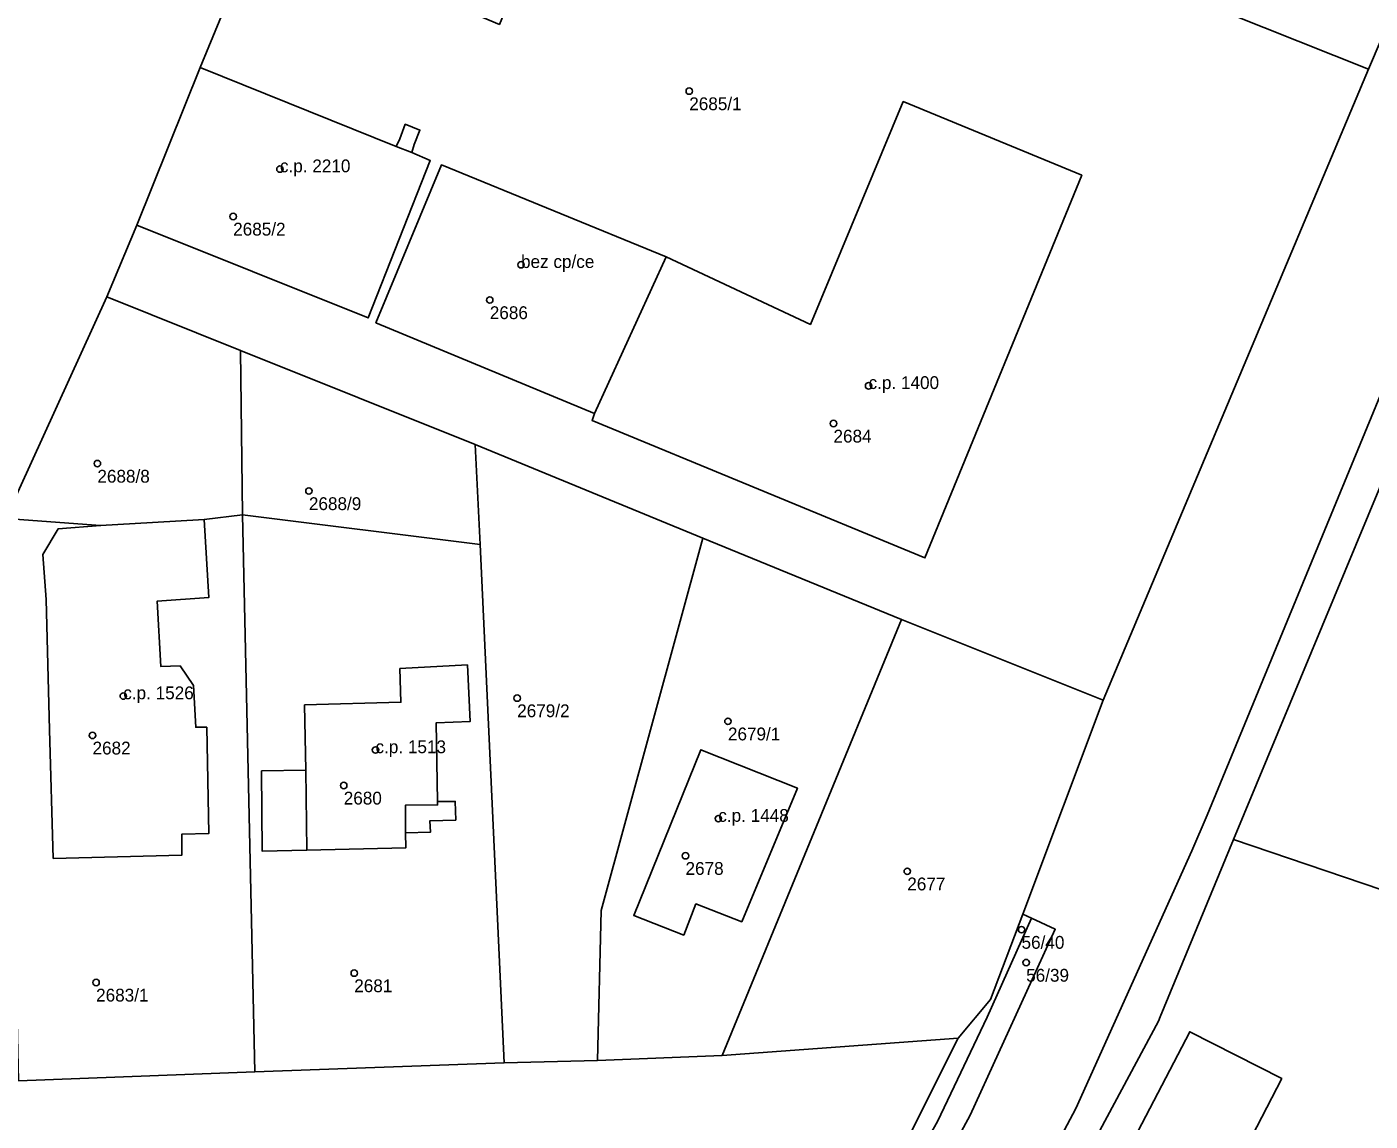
# Model space of a CAD drawing. Extents: x -878211 to -870363, y -1058464 to -1052522.
# Drawn here: x -873854.7 to -873749.8, y -1055178.1 to -1055092.6 of the extents above; entities that cross this region are included whole.
import ezdxf

# ---------------------------------------------------------------- set-up
doc = ezdxf.new("R2010")
doc.units = 0
for name, color, linetype in [('Vrstva 50', 7, 'Continuous'), ('Vrstva 51', 7, 'Continuous'), ('Vrstva 52', 7, 'Continuous')]:
    doc.layers.add(name, color=color, linetype=linetype)

msp = doc.modelspace()

# ---------------------------------------------------------------- linework, layer by layer
at = {"layer": 'Vrstva 50'}
for centre in [(-873802.95, -1055097.63994), (-873834.9, -1055103.72994), (-873838.55, -1055107.42994), (-873816.08, -1055111.19994), (-873818.52, -1055113.94994), (-873788.95, -1055120.64994), (-873791.69, -1055123.58994), (-873849.15, -1055126.71994), (-873832.64, -1055128.85994), (-873847.13, -1055144.86994), (-873816.38, -1055145.02994), (-873799.93, -1055146.83994), (-873849.53, -1055147.93994), (-873827.44, -1055149.07994), (-873829.92, -1055151.84994), (-873800.68, -1055154.43994), (-873803.24, -1055157.33994), (-873785.93, -1055158.54994), (-873777.01, -1055163.10994), (-873829.1, -1055166.49994), (-873776.65, -1055165.67994), (-873849.25, -1055167.22994)]:
    msp.add_circle(centre, 0.25, dxfattribs=at)
at = {"layer": 'Vrstva 51'}
for points in [[(-873749.93, -1055095.92), (-873748.94, -1055093.62), (-873742.18, -1055077.4), (-873741.2, -1055075.24), (-873771.89, -1055063.45), (-873779.92, -1055083.96)], [(-873828.02, -1055115.35), (-873846.08, -1055108.11), (-873848.4, -1055113.71), (-873837.97, -1055117.89), (-873819.67, -1055125.23), (-873801.88, -1055132.55), (-873786.39, -1055138.89), (-873770.63, -1055145.19), (-873749.93, -1055095.92), (-873779.92, -1055083.96), (-873809.25, -1055071.72), (-873817.77, -1055092.44), (-873827.06, -1055088.51), (-873818.49, -1055067.79), (-873827.55, -1055063.83), (-873833.85, -1055078.12), (-873841.14, -1055095.8), (-873825.84, -1055101.96), (-873825.55, -1055101.36), (-873825.12, -1055100.23), (-873823.97, -1055100.68), (-873824.43, -1055101.82), (-873824.61, -1055102.44), (-873823.17, -1055103.05)], [(-873876.26, -1055132.61), (-873856.3, -1055131.02), (-873848.4, -1055113.71), (-873846.08, -1055108.11), (-873841.14, -1055095.8), (-873833.85, -1055078.12), (-873930, -1055085.71), (-873954.23, -1055139.98), (-873952.54, -1055139.8), (-873948.53, -1055139.36), (-873936.02, -1055138.16), (-873916.13, -1055136.23), (-873896.25, -1055134.34)], [(-873841.14, -1055095.8), (-873846.08, -1055108.11), (-873828.02, -1055115.35), (-873823.17, -1055103.05), (-873824.61, -1055102.44), (-873824.43, -1055101.82), (-873823.97, -1055100.68), (-873825.12, -1055100.23), (-873825.55, -1055101.36), (-873825.84, -1055101.96)], [(-873827.41, -1055115.73), (-873822.3, -1055103.4), (-873804.74, -1055110.59), (-873793.49, -1055115.85), (-873786.24, -1055098.46), (-873772.31, -1055104.21), (-873784.56, -1055134.09), (-873810.54, -1055123.36), (-873810.34, -1055122.82)], [(-873810.34, -1055122.82), (-873810.54, -1055123.36), (-873784.56, -1055134.09), (-873772.31, -1055104.21), (-873786.24, -1055098.46), (-873793.49, -1055115.85), (-873804.74, -1055110.59)], [(-873760.46, -1055156.07), (-873737.38, -1055163.9), (-873734.27, -1055156.15), (-873729.45, -1055144.97), (-873729.68, -1055144.78), (-873729.87, -1055144.71), (-873729.7, -1055144.24), (-873723.4, -1055127.51), (-873725.68, -1055126.56), (-873724.62, -1055123.94), (-873723.41, -1055120.94), (-873722.35, -1055118.32), (-873720.02, -1055119.29), (-873716.14, -1055110.69), (-873723.58, -1055107.33), (-873737.98, -1055101.84), (-873745.78, -1055120.55), (-873749.13, -1055128.77)], [(-873804.74, -1055110.59), (-873822.3, -1055103.4), (-873827.41, -1055115.73), (-873810.34, -1055122.82)], [(-873837.97, -1055117.89), (-873848.4, -1055113.71), (-873856.3, -1055131.02), (-873848.9, -1055131.56), (-873844.86, -1055131.33), (-873840.82, -1055131.09), (-873837.81, -1055130.71)], [(-873819.26, -1055133.04), (-873819.67, -1055125.23), (-873837.97, -1055117.89), (-873837.81, -1055130.71)], [(-873817.39, -1055173.51), (-873810.12, -1055173.33), (-873809.82, -1055161.61), (-873801.88, -1055132.55), (-873819.67, -1055125.23), (-873819.26, -1055133.04)], [(-873855.3, -1055174.91), (-873836.86, -1055174.2), (-873837.81, -1055130.71), (-873840.82, -1055131.09), (-873840.45, -1055137.17), (-873844.48, -1055137.45), (-873844.21, -1055142.56), (-873842.69, -1055142.5), (-873841.66, -1055144.05), (-873841.47, -1055147.31), (-873840.61, -1055147.3), (-873840.44, -1055155.59), (-873842.55, -1055155.64), (-873842.55, -1055157.28), (-873852.59, -1055157.55), (-873852.9, -1055147.5), (-873853.16, -1055137.32), (-873853.4, -1055133.83), (-873852.22, -1055131.82), (-873848.9, -1055131.56), (-873856.3, -1055131.02)], [(-873853.4, -1055133.83), (-873853.16, -1055137.32), (-873852.9, -1055147.5), (-873852.59, -1055157.55), (-873842.55, -1055157.28), (-873842.55, -1055155.64), (-873840.44, -1055155.59), (-873840.61, -1055147.3), (-873841.47, -1055147.31), (-873841.66, -1055144.05), (-873842.69, -1055142.5), (-873844.21, -1055142.56), (-873844.48, -1055137.45), (-873840.45, -1055137.17), (-873840.82, -1055131.09), (-873844.86, -1055131.33), (-873848.9, -1055131.56), (-873852.22, -1055131.82)], [(-873817.39, -1055173.51), (-873819.26, -1055133.04), (-873837.81, -1055130.71), (-873836.86, -1055174.2)], [(-873809.82, -1055161.61), (-873810.12, -1055173.33), (-873800.38, -1055172.92), (-873786.39, -1055138.89), (-873801.88, -1055132.55)], [(-873781.96, -1055171.58), (-873779.44, -1055168.57), (-873776.92, -1055161.89), (-873770.63, -1055145.19), (-873786.39, -1055138.89), (-873800.38, -1055172.92)], [(-873825.46, -1055145.35), (-873825.53, -1055142.73), (-873820.27, -1055142.44), (-873820.04, -1055146.85), (-873822.7, -1055146.96), (-873822.59, -1055153.11), (-873821.22, -1055153.1), (-873821.17, -1055154.55), (-873823.21, -1055154.62), (-873823.15, -1055155.5), (-873825.09, -1055155.54), (-873825.07, -1055156.71), (-873832.81, -1055156.91), (-873836.28, -1055156.98), (-873836.33, -1055150.72), (-873832.89, -1055150.66), (-873832.97, -1055145.56)], [(-873825.46, -1055145.35), (-873832.97, -1055145.56), (-873832.89, -1055150.66), (-873836.33, -1055150.72), (-873836.28, -1055156.98), (-873832.81, -1055156.91), (-873825.07, -1055156.71), (-873825.09, -1055155.54), (-873823.15, -1055155.5), (-873823.21, -1055154.62), (-873821.17, -1055154.55), (-873821.22, -1055153.1), (-873822.59, -1055153.11), (-873822.7, -1055146.96), (-873820.04, -1055146.85), (-873820.27, -1055142.44), (-873825.53, -1055142.73)], [(-873802.43, -1055161.1), (-873798.85, -1055162.49), (-873794.51, -1055152.06), (-873802.04, -1055149.06), (-873807.28, -1055161.99), (-873803.38, -1055163.53)], [(-873802.43, -1055161.1), (-873803.38, -1055163.53), (-873807.28, -1055161.99), (-873802.04, -1055149.06), (-873794.51, -1055152.06), (-873798.85, -1055162.49)], [(-873776.23, -1055162.21), (-873776.92, -1055161.89), (-873779.44, -1055168.57), (-873781.96, -1055171.58), (-873790.06, -1055187.73), (-873790.2, -1055188.28), (-873788.86, -1055186.56), (-873786.01, -1055182.43), (-873783.57, -1055178.08), (-873779.7, -1055169.94)], [(-873786.01, -1055182.43), (-873788.86, -1055186.56), (-873790.2, -1055188.28), (-873791.32, -1055192.75), (-873797.92, -1055200.13), (-873796.32, -1055198.54), (-873792.96, -1055194.83), (-873788.49, -1055189.45), (-873786.69, -1055187.08), (-873784.45, -1055183.75), (-873783.42, -1055182.02), (-873781.03, -1055177.59), (-873774.38, -1055163.08), (-873776.23, -1055162.21), (-873779.7, -1055169.94), (-873783.57, -1055178.08)], [(-873766.4, -1055193.48), (-873756.7, -1055174.74), (-873763.88, -1055171.08), (-873773.57, -1055189.69)]]:
    msp.add_lwpolyline(points, close=True, dxfattribs=at)
for points in [[(-873729.39, -1055074.21), (-873746.41, -1055115.11), (-873762.53, -1055154.18), (-873763.71, -1055156.95), (-873772.78, -1055177.06), (-873777.46, -1055185.88), (-873779.61, -1055189.32), (-873783.25, -1055194.12), (-873785.81, -1055197.2), (-873791.67, -1055204.04), (-873789.11, -1055206.09), (-873778.24, -1055192.5), (-873776.97, -1055190.12), (-873776.05, -1055188.4), (-873766.33, -1055170.24), (-873766.19, -1055169.9), (-873760.46, -1055156.07), (-873749.13, -1055128.77), (-873745.78, -1055120.55), (-873737.98, -1055101.84), (-873730.67, -1055084.29)], [(-873748.94, -1055093.62), (-873749.93, -1055095.92), (-873770.63, -1055145.19), (-873776.92, -1055161.89), (-873776.23, -1055162.21), (-873774.38, -1055163.08), (-873781.03, -1055177.59), (-873783.42, -1055182.02)], [(-873870.82, -1055253.38), (-873852.97, -1055244.9), (-873835.71, -1055236.73), (-873833.01, -1055235.42), (-873825.12, -1055231.04), (-873819.16, -1055227.31), (-873814.21, -1055223.9), (-873809.31, -1055220.4), (-873805.17, -1055217.44), (-873791.67, -1055204.04), (-873785.81, -1055197.2), (-873783.25, -1055194.12), (-873779.61, -1055189.32), (-873777.46, -1055185.88), (-873772.78, -1055177.06), (-873763.71, -1055156.95), (-873762.53, -1055154.18), (-873746.41, -1055115.11)], [(-873737.38, -1055163.9), (-873760.46, -1055156.07), (-873766.19, -1055169.9), (-873766.33, -1055170.24), (-873776.05, -1055188.4), (-873773.57, -1055189.69), (-873763.88, -1055171.08), (-873756.7, -1055174.74), (-873766.4, -1055193.48), (-873764.59, -1055194.33), (-873761.63, -1055195.72), (-873760.27, -1055195.85), (-873759.27, -1055195.94), (-873758.27, -1055196.03), (-873751.3, -1055196.66), (-873752.06, -1055205.11), (-873752.35, -1055208.42), (-873747.23, -1055208.61)], [(-873862.74, -1055183.17), (-873852.05, -1055182.52), (-873831.65, -1055181.49), (-873824.77, -1055181.09), (-873820.43, -1055180.76), (-873807.56, -1055182.65), (-873794.35, -1055191.3), (-873792.36, -1055189.65), (-873792.41, -1055189.55), (-873802.97, -1055182.33), (-873802.1, -1055181.11), (-873791.46, -1055188.39), (-873790.42, -1055188.57), (-873790.2, -1055188.28), (-873790.06, -1055187.73), (-873781.96, -1055171.58), (-873800.38, -1055172.92), (-873810.12, -1055173.33), (-873817.39, -1055173.51), (-873836.86, -1055174.2), (-873855.3, -1055174.91)]]:
    msp.add_lwpolyline(points, dxfattribs=at)
at = {"layer": 'Vrstva 52'}
for points in [[(-873846.08, -1055108.11), (-873828.02, -1055115.35), (-873823.17, -1055103.05), (-873824.61, -1055102.44), (-873825.84, -1055101.96), (-873841.14, -1055095.8)], [(-873810.54, -1055123.36), (-873784.56, -1055134.09), (-873772.31, -1055104.21), (-873786.24, -1055098.46), (-873793.49, -1055115.85), (-873804.74, -1055110.59), (-873810.34, -1055122.82)], [(-873822.3, -1055103.4), (-873827.41, -1055115.73), (-873810.34, -1055122.82), (-873804.74, -1055110.59)], [(-873840.61, -1055147.3), (-873841.47, -1055147.31), (-873841.66, -1055144.05), (-873842.69, -1055142.5), (-873844.21, -1055142.56), (-873844.48, -1055137.45), (-873840.45, -1055137.17), (-873840.82, -1055131.09), (-873844.86, -1055131.33), (-873848.9, -1055131.56), (-873852.22, -1055131.82), (-873853.4, -1055133.83), (-873853.16, -1055137.32), (-873852.9, -1055147.5), (-873852.59, -1055157.55), (-873842.55, -1055157.28), (-873842.55, -1055155.64), (-873840.44, -1055155.59)], [(-873832.81, -1055156.91), (-873825.07, -1055156.71), (-873825.09, -1055155.54), (-873825.11, -1055153.39), (-873822.59, -1055153.37), (-873822.59, -1055153.11), (-873822.7, -1055146.96), (-873820.04, -1055146.85), (-873820.27, -1055142.44), (-873825.53, -1055142.73), (-873825.46, -1055145.35), (-873832.97, -1055145.56), (-873832.89, -1055150.66)], [(-873798.85, -1055162.49), (-873794.51, -1055152.06), (-873802.04, -1055149.06), (-873807.28, -1055161.99), (-873803.38, -1055163.53), (-873802.43, -1055161.1)], [(-873766.4, -1055193.48), (-873756.7, -1055174.74), (-873763.88, -1055171.08), (-873773.57, -1055189.69)]]:
    msp.add_lwpolyline(points, close=True, dxfattribs=at)

# ---------------------------------------------------------------- texts
at = {"layer": 'Vrstva 50'}
for s, p in [('2685/1', (-873802.95, -1055099.129)), ('c.p. 2210', (-873834.9, -1055103.98)), ('2685/2', (-873838.55, -1055108.919)), ('bez cp/ce', (-873816.08, -1055111.45)), ('2686', (-873818.52, -1055115.439)), ('c.p. 1400', (-873788.95, -1055120.899)), ('2684', (-873791.69, -1055125.079)), ('2688/8', (-873849.15, -1055128.209)), ('2688/9', (-873832.64, -1055130.349)), ('c.p. 1526', (-873847.13, -1055145.12)), ('2679/2', (-873816.38, -1055146.519)), ('2679/1', (-873799.93, -1055148.329)), ('2682', (-873849.53, -1055149.429)), ('c.p. 1513', (-873827.44, -1055149.33)), ('2680', (-873829.92, -1055153.339)), ('c.p. 1448', (-873800.68, -1055154.69)), ('2678', (-873803.24, -1055158.829)), ('2677', (-873785.93, -1055160.039)), ('56/40', (-873777.01, -1055164.599)), ('56/39', (-873776.65, -1055167.169)), ('2681', (-873829.1, -1055167.989)), ('2683/1', (-873849.25, -1055168.719))]:
    msp.add_text(s, height=0.999996, dxfattribs=at).set_placement(p)

doc.saveas('drawing.dxf')
